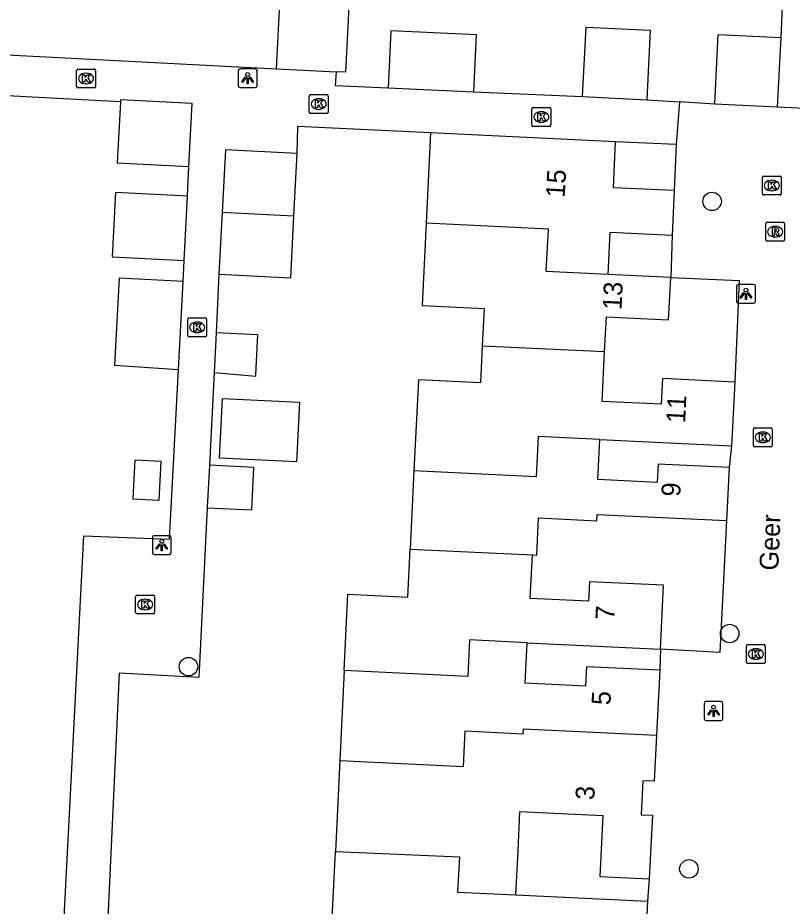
# Model space of a CAD drawing. Extents: x 162990 to 165007, y 383433 to 384336.
# Drawn here: x 164423.42 to 164464.46, y 383792.95 to 383840 of the extents above; entities that cross this region are included whole.
import ezdxf

# ---------------------------------------------------------------- set-up
doc = ezdxf.new("R2010")
doc.units = 0
for name, color, linetype in [('IMGEO_Boom', 7, 'Continuous'), ('IMGEO_Kolk', 7, 'Continuous'), ('IMGEO_Lichtpunt', 7, 'Continuous'), ('IMGEO_Openbare_ruimte_label', 7, 'Continuous'), ('IMGEO_Pand', 7, 'Continuous'), ('IMGEO_Pand_nummerreeks', 7, 'Continuous'), ('IMGEO_Rioolput', 7, 'Continuous'), ('IMGEO_Voetpad_open', 7, 'Continuous')]:
    doc.layers.add(name, color=color, linetype=linetype)

msp = doc.modelspace()

# ---------------------------------------------------------------- linework, layer by layer
at = {"layer": 'IMGEO_Boom'}
for centre in [(164460.215, 383830.28), (164461.145, 383807.395), (164432.465, 383805.64), (164458.983, 383794.932)]:
    msp.add_circle(centre, 0.489, dxfattribs=at)
at = {"layer": 'IMGEO_Kolk'}
for p, q in [((164426.535, 383836.364), (164426.535, 383837.216)), ((164426.61, 383837.29), (164427.462, 383837.29)), ((164427.023, 383837.07), (164427.048, 383837.07)), ((164427.536, 383837.216), (164427.536, 383836.364)), ((164427.046, 383836.51), (164427.021, 383836.51)), ((164427.462, 383836.29), (164426.61, 383836.29)), ((164438.867, 383835.008), (164438.867, 383835.86)), ((164438.942, 383835.934), (164439.794, 383835.934)), ((164439.355, 383835.714), (164439.38, 383835.714)), ((164439.868, 383835.86), (164439.868, 383835.008)), ((164439.378, 383835.154), (164439.353, 383835.154)), ((164450.664, 383834.325), (164450.664, 383835.177)), ((164450.739, 383835.251), (164451.591, 383835.251)), ((164451.665, 383835.177), (164451.665, 383834.325)), ((164439.794, 383834.934), (164438.942, 383834.934)), ((164451.152, 383835.031), (164451.177, 383835.031)), ((164451.591, 383834.251), (164450.739, 383834.251)), ((164451.175, 383834.471), (164451.15, 383834.471)), ((164462.881, 383830.692), (164462.881, 383831.544)), ((164462.956, 383831.618), (164463.808, 383831.618)), ((164463.369, 383831.398), (164463.394, 383831.398)), ((164463.882, 383831.544), (164463.882, 383830.692)), ((164463.392, 383830.838), (164463.367, 383830.838)), ((164463.808, 383830.618), (164462.956, 383830.618)), ((164432.427, 383823.182), (164432.427, 383824.034)), ((164432.502, 383824.108), (164433.354, 383824.108)), ((164432.915, 383823.888), (164432.94, 383823.888)), ((164433.428, 383824.034), (164433.428, 383823.182)), ((164432.938, 383823.328), (164432.913, 383823.328)), ((164433.354, 383823.108), (164432.502, 383823.108)), ((164462.402, 383817.359), (164462.402, 383818.211)), ((164462.477, 383818.285), (164463.329, 383818.285)), ((164463.403, 383818.211), (164463.403, 383817.359)), ((164462.89, 383818.065), (164462.915, 383818.065)), ((164463.329, 383817.285), (164462.477, 383817.285)), ((164462.913, 383817.505), (164462.888, 383817.505)), ((164429.666, 383808.508), (164429.666, 383809.36)), ((164429.741, 383809.434), (164430.593, 383809.434)), ((164430.154, 383809.214), (164430.179, 383809.214)), ((164430.667, 383809.36), (164430.667, 383808.508)), ((164430.593, 383808.434), (164429.741, 383808.434)), ((164430.177, 383808.654), (164430.152, 383808.654)), ((164462.107, 383806.808), (164462.959, 383806.808)), ((164462.032, 383805.882), (164462.032, 383806.734)), ((164462.52, 383806.588), (164462.545, 383806.588)), ((164463.033, 383806.734), (164463.033, 383805.882)), ((164462.543, 383806.028), (164462.518, 383806.028)), ((164462.959, 383805.808), (164462.107, 383805.808))]:
    msp.add_line(p, q, dxfattribs=at)
for points in [[(164426.535, 383836.364), (164426.535, 383837.216)], [(164426.61, 383837.29), (164427.462, 383837.29)], [(164426.856, 383836.99), (164426.979, 383836.99), (164426.979, 383836.839), (164427.109, 383836.99), (164427.273, 383836.99), (164427.127, 383836.839), (164427.28, 383836.59), (164427.128, 383836.59), (164427.043, 383836.754), (164426.979, 383836.687), (164426.979, 383836.59), (164426.856, 383836.59), (164426.856, 383836.99)], [(164427.536, 383837.216), (164427.536, 383836.364)], [(164427.462, 383836.29), (164426.61, 383836.29)], [(164438.867, 383835.008), (164438.867, 383835.86)], [(164438.942, 383835.934), (164439.794, 383835.934)], [(164439.188, 383835.634), (164439.311, 383835.634), (164439.311, 383835.483), (164439.441, 383835.634), (164439.605, 383835.634), (164439.459, 383835.483), (164439.612, 383835.234), (164439.46, 383835.234), (164439.375, 383835.398), (164439.311, 383835.331), (164439.311, 383835.234), (164439.188, 383835.234), (164439.188, 383835.634)], [(164439.868, 383835.86), (164439.868, 383835.008)], [(164450.664, 383834.325), (164450.664, 383835.177)], [(164450.739, 383835.251), (164451.591, 383835.251)], [(164451.665, 383835.177), (164451.665, 383834.325)], [(164439.794, 383834.934), (164438.942, 383834.934)], [(164450.985, 383834.951), (164451.108, 383834.951), (164451.108, 383834.8), (164451.238, 383834.951), (164451.402, 383834.951), (164451.256, 383834.8), (164451.409, 383834.551), (164451.257, 383834.551), (164451.172, 383834.715), (164451.108, 383834.648), (164451.108, 383834.551), (164450.985, 383834.551), (164450.985, 383834.951)], [(164451.591, 383834.251), (164450.739, 383834.251)], [(164462.881, 383830.692), (164462.881, 383831.544)], [(164462.956, 383831.618), (164463.808, 383831.618)], [(164463.202, 383831.318), (164463.325, 383831.318), (164463.325, 383831.167), (164463.455, 383831.318), (164463.619, 383831.318), (164463.473, 383831.167), (164463.626, 383830.918), (164463.474, 383830.918), (164463.389, 383831.082), (164463.325, 383831.015), (164463.325, 383830.918), (164463.202, 383830.918), (164463.202, 383831.318)], [(164463.882, 383831.544), (164463.882, 383830.692)], [(164463.808, 383830.618), (164462.956, 383830.618)], [(164432.427, 383823.182), (164432.427, 383824.034)], [(164432.502, 383824.108), (164433.354, 383824.108)], [(164432.748, 383823.808), (164432.871, 383823.808), (164432.871, 383823.657), (164433.001, 383823.808), (164433.165, 383823.808), (164433.019, 383823.657), (164433.172, 383823.408), (164433.02, 383823.408), (164432.935, 383823.572), (164432.871, 383823.505), (164432.871, 383823.408), (164432.748, 383823.408), (164432.748, 383823.808)], [(164433.428, 383824.034), (164433.428, 383823.182)], [(164433.354, 383823.108), (164432.502, 383823.108)], [(164462.402, 383817.359), (164462.402, 383818.211)], [(164462.477, 383818.285), (164463.329, 383818.285)], [(164463.403, 383818.211), (164463.403, 383817.359)], [(164462.723, 383817.985), (164462.846, 383817.985), (164462.846, 383817.834), (164462.976, 383817.985), (164463.14, 383817.985), (164462.994, 383817.834), (164463.147, 383817.585), (164462.995, 383817.585), (164462.91, 383817.749), (164462.846, 383817.682), (164462.846, 383817.585), (164462.723, 383817.585), (164462.723, 383817.985)], [(164463.329, 383817.285), (164462.477, 383817.285)], [(164429.666, 383808.508), (164429.666, 383809.36)], [(164429.741, 383809.434), (164430.593, 383809.434)], [(164430.667, 383809.36), (164430.667, 383808.508)], [(164429.987, 383809.134), (164430.11, 383809.134), (164430.11, 383808.983), (164430.24, 383809.134), (164430.404, 383809.134), (164430.258, 383808.983), (164430.411, 383808.734), (164430.259, 383808.734), (164430.174, 383808.898), (164430.11, 383808.831), (164430.11, 383808.734), (164429.987, 383808.734), (164429.987, 383809.134)], [(164430.593, 383808.434), (164429.741, 383808.434)], [(164462.107, 383806.808), (164462.959, 383806.808)], [(164462.032, 383805.882), (164462.032, 383806.734)], [(164462.353, 383806.508), (164462.476, 383806.508), (164462.476, 383806.357), (164462.606, 383806.508), (164462.77, 383806.508), (164462.624, 383806.357), (164462.777, 383806.108), (164462.625, 383806.108), (164462.54, 383806.272), (164462.476, 383806.205), (164462.476, 383806.108), (164462.353, 383806.108), (164462.353, 383806.508)], [(164463.033, 383806.734), (164463.033, 383805.882)], [(164462.959, 383805.808), (164462.107, 383805.808)]]:
    msp.add_lwpolyline(points, dxfattribs=at)
for centre, start, end in [((164426.612, 383837.214), 91.552, 178.448), ((164426.612, 383837.214), 91.552, 178.448), ((164427.46, 383837.214), 1.552, 88.448), ((164427.46, 383837.214), 1.552, 88.448), ((164426.612, 383836.366), 181.552, 268.448), ((164426.612, 383836.366), 181.552, 268.448), ((164427.46, 383836.366), 271.552, 358.448), ((164427.46, 383836.366), 271.552, 358.448), ((164438.944, 383835.858), 91.552, 178.448), ((164438.944, 383835.858), 91.552, 178.448), ((164439.792, 383835.858), 1.552, 88.448), ((164439.792, 383835.858), 1.552, 88.448), ((164450.741, 383835.175), 91.552, 178.448), ((164450.741, 383835.175), 91.552, 178.448), ((164451.589, 383835.175), 1.552, 88.448), ((164451.589, 383835.175), 1.552, 88.448), ((164438.944, 383835.01), 181.552, 268.448), ((164438.944, 383835.01), 181.552, 268.448), ((164439.792, 383835.01), 271.552, 358.448), ((164439.792, 383835.01), 271.552, 358.448), ((164450.741, 383834.327), 181.552, 268.448), ((164450.741, 383834.327), 181.552, 268.448), ((164451.589, 383834.327), 271.552, 358.448), ((164451.589, 383834.327), 271.552, 358.448), ((164462.958, 383831.542), 91.552, 178.448), ((164462.958, 383831.542), 91.552, 178.448), ((164463.806, 383831.542), 1.552, 88.448), ((164463.806, 383831.542), 1.552, 88.448), ((164462.958, 383830.694), 181.552, 268.448), ((164462.958, 383830.694), 181.552, 268.448), ((164463.806, 383830.694), 271.552, 358.448), ((164463.806, 383830.694), 271.552, 358.448), ((164432.504, 383824.032), 91.552, 178.448), ((164432.504, 383824.032), 91.552, 178.448), ((164433.352, 383824.032), 1.552, 88.448), ((164433.352, 383824.032), 1.552, 88.448), ((164432.504, 383823.184), 181.552, 268.448), ((164432.504, 383823.184), 181.552, 268.448), ((164433.352, 383823.184), 271.552, 358.448), ((164433.352, 383823.184), 271.552, 358.448), ((164462.479, 383818.209), 91.552, 178.448), ((164462.479, 383818.209), 91.552, 178.448), ((164463.327, 383818.209), 1.552, 88.448), ((164463.327, 383818.209), 1.552, 88.448), ((164462.479, 383817.361), 181.552, 268.448), ((164462.479, 383817.361), 181.552, 268.448), ((164463.327, 383817.361), 271.552, 358.448), ((164463.327, 383817.361), 271.552, 358.448), ((164429.743, 383809.358), 91.552, 178.448), ((164429.743, 383809.358), 91.552, 178.448), ((164430.591, 383809.358), 1.552, 88.448), ((164430.591, 383809.358), 1.552, 88.448), ((164429.743, 383808.51), 181.552, 268.448), ((164429.743, 383808.51), 181.552, 268.448), ((164430.591, 383808.51), 271.552, 358.448), ((164430.591, 383808.51), 271.552, 358.448), ((164462.109, 383806.732), 91.552, 178.448), ((164462.109, 383806.732), 91.552, 178.448), ((164462.957, 383806.732), 1.552, 88.448), ((164462.957, 383806.732), 1.552, 88.448), ((164462.109, 383805.884), 181.552, 268.448), ((164462.109, 383805.884), 181.552, 268.448), ((164462.957, 383805.884), 271.552, 358.448), ((164462.957, 383805.884), 271.552, 358.448)]:
    msp.add_arc(centre, 0.0765, start, end, dxfattribs=at)
for centre, major_axis, ratio, start_param, end_param in [((164427.022, 383836.79), (-0.387, 0.002), 0.722429, 4.712389, 7.853982), ((164427.047, 383836.79), (-0.39, 0.002), 0.717154, 1.570796, 4.712389), ((164439.354, 383835.434), (-0.387, 0.002), 0.722429, 4.712389, 7.853982), ((164439.379, 383835.434), (-0.39, 0.002), 0.717154, 1.570796, 4.712389), ((164451.151, 383834.751), (-0.387, 0.002), 0.722429, 4.712389, 7.853982), ((164451.176, 383834.751), (-0.39, 0.002), 0.717154, 1.570796, 4.712389), ((164463.368, 383831.118), (-0.387, 0.002), 0.722429, 4.712389, 7.853982), ((164463.393, 383831.118), (-0.39, 0.002), 0.717154, 1.570796, 4.712389), ((164432.914, 383823.608), (-0.387, 0.002), 0.722429, 4.712389, 7.853982), ((164432.939, 383823.608), (-0.39, 0.002), 0.717154, 1.570796, 4.712389), ((164462.889, 383817.785), (-0.387, 0.002), 0.722429, 4.712389, 7.853982), ((164462.914, 383817.785), (-0.39, 0.002), 0.717154, 1.570796, 4.712389), ((164430.153, 383808.934), (-0.387, 0.002), 0.722429, 4.712389, 7.853982), ((164430.178, 383808.934), (-0.39, 0.002), 0.717154, 1.570796, 4.712389), ((164462.519, 383806.308), (-0.387, 0.002), 0.722429, 4.712389, 7.853982), ((164462.544, 383806.308), (-0.39, 0.002), 0.717154, 1.570796, 4.712389)]:
    msp.add_ellipse(centre, major_axis=major_axis, ratio=ratio, start_param=start_param, end_param=end_param, dxfattribs=at)
at = {"layer": 'IMGEO_Lichtpunt'}
for p, q in [((164435.102, 383837.204), (164435.102, 383836.397)), ((164435.102, 383837.204), (164435.102, 383836.397)), ((164436.004, 383837.299), (164435.196, 383837.299)), ((164436.004, 383837.299), (164435.196, 383837.299)), ((164436.098, 383836.397), (164436.098, 383837.204)), ((164436.098, 383836.397), (164436.098, 383837.204)), ((164435.196, 383836.303), (164436.004, 383836.303)), ((164435.196, 383836.303), (164436.004, 383836.303)), ((164461.509, 383825.785), (164461.509, 383824.978)), ((164461.509, 383825.785), (164461.509, 383824.978)), ((164462.411, 383825.88), (164461.603, 383825.88)), ((164462.411, 383825.88), (164461.603, 383825.88)), ((164462.505, 383824.978), (164462.505, 383825.785)), ((164462.505, 383824.978), (164462.505, 383825.785)), ((164461.603, 383824.884), (164462.411, 383824.884)), ((164461.603, 383824.884), (164462.411, 383824.884)), ((164430.55, 383812.481), (164430.55, 383811.674)), ((164430.55, 383812.481), (164430.55, 383811.674)), ((164431.452, 383812.576), (164430.644, 383812.576)), ((164431.452, 383812.576), (164430.644, 383812.576)), ((164431.546, 383811.674), (164431.546, 383812.481)), ((164431.546, 383811.674), (164431.546, 383812.481)), ((164430.644, 383811.58), (164431.452, 383811.58)), ((164430.644, 383811.58), (164431.452, 383811.58)), ((164459.792, 383803.698), (164459.792, 383802.891)), ((164459.792, 383803.698), (164459.792, 383802.891)), ((164460.694, 383803.793), (164459.886, 383803.793)), ((164460.694, 383803.793), (164459.886, 383803.793)), ((164460.788, 383802.891), (164460.788, 383803.698)), ((164460.788, 383802.891), (164460.788, 383803.698)), ((164459.886, 383802.797), (164460.694, 383802.797)), ((164459.886, 383802.797), (164460.694, 383802.797))]:
    msp.add_line(p, q, dxfattribs=at)
for points in [[(164435.476, 383836.868), (164435.515, 383836.84), (164435.327, 383836.578), (164435.289, 383836.605), (164435.476, 383836.868)], [(164435.578, 383836.82), (164435.625, 383836.82), (164435.625, 383836.498), (164435.578, 383836.498), (164435.578, 383836.82)], [(164435.688, 383836.84), (164435.726, 383836.867), (164435.913, 383836.605), (164435.874, 383836.577), (164435.688, 383836.84)], [(164461.883, 383825.449), (164461.922, 383825.421), (164461.734, 383825.159), (164461.696, 383825.186), (164461.883, 383825.449)], [(164461.985, 383825.401), (164462.032, 383825.401), (164462.032, 383825.079), (164461.985, 383825.079), (164461.985, 383825.401)], [(164462.095, 383825.421), (164462.133, 383825.448), (164462.32, 383825.186), (164462.281, 383825.158), (164462.095, 383825.421)], [(164430.924, 383812.145), (164430.963, 383812.117), (164430.775, 383811.855), (164430.737, 383811.882), (164430.924, 383812.145)], [(164431.026, 383812.097), (164431.073, 383812.097), (164431.073, 383811.775), (164431.026, 383811.775), (164431.026, 383812.097)], [(164431.136, 383812.117), (164431.174, 383812.144), (164431.361, 383811.882), (164431.322, 383811.854), (164431.136, 383812.117)], [(164460.166, 383803.362), (164460.205, 383803.334), (164460.017, 383803.072), (164459.979, 383803.099), (164460.166, 383803.362)], [(164460.268, 383803.314), (164460.315, 383803.314), (164460.315, 383802.992), (164460.268, 383802.992), (164460.268, 383803.314)], [(164460.378, 383803.334), (164460.416, 383803.361), (164460.603, 383803.099), (164460.564, 383803.071), (164460.378, 383803.334)]]:
    msp.add_lwpolyline(points, dxfattribs=at)
for centre in [(164435.601, 383837.002), (164462.008, 383825.583), (164431.049, 383812.279), (164460.291, 383803.496)]:
    msp.add_circle(centre, 0.0994, dxfattribs=at)
for centre, start, end in [((164435.196, 383837.204), 90, 180), ((164435.196, 383837.204), 90, 180), ((164436.004, 383837.204), 0, 90), ((164436.004, 383837.204), 0, 90), ((164435.196, 383836.397), 180, 270), ((164435.196, 383836.397), 180, 270), ((164436.004, 383836.397), 270, 0), ((164436.004, 383836.397), 270, 360), ((164461.603, 383825.785), 90, 180), ((164461.603, 383825.785), 90, 180), ((164462.411, 383825.785), 0, 90), ((164462.411, 383825.785), 0, 90), ((164461.603, 383824.978), 180, 270), ((164461.603, 383824.978), 180, 270), ((164462.411, 383824.978), 270, 0), ((164462.411, 383824.978), 270, 360), ((164430.644, 383812.481), 90, 180), ((164430.644, 383812.481), 90, 180), ((164431.452, 383812.481), 0, 90), ((164431.452, 383812.481), 0, 90), ((164430.644, 383811.674), 180, 270), ((164430.644, 383811.674), 180, 270), ((164431.452, 383811.674), 270, 0), ((164431.452, 383811.674), 270, 360), ((164459.886, 383803.698), 90, 180), ((164459.886, 383803.698), 90, 180), ((164460.694, 383803.698), 0, 90), ((164460.694, 383803.698), 0, 90), ((164459.886, 383802.891), 180, 270), ((164459.886, 383802.891), 180, 270), ((164460.694, 383802.891), 270, 0), ((164460.694, 383802.891), 270, 360)]:
    msp.add_arc(centre, 0.0946, start, end, dxfattribs=at)
at = {"layer": 'IMGEO_Pand'}
for points in [[(164437.134, 383837.295), (164437.324, 383841.136), (164440.982, 383840.956), (164440.792, 383837.115), (164440.285, 383837.14)], [(164447.591, 383836.089), (164447.729, 383839.104), (164443.192, 383839.312), (164443.054, 383836.297)], [(164453.351, 383835.826), (164453.533, 383839.512), (164456.938, 383839.344), (164456.756, 383835.658)], [(164460.354, 383835.436), (164460.536, 383839.123), (164463.848, 383838.96)], [(164463.848, 383838.96), (164463.666, 383835.272)], [(164437.134, 383837.295), (164440.285, 383837.14)], [(164443.054, 383836.297), (164447.591, 383836.089)], [(164428.858, 383835.551), (164428.692, 383832.319), (164432.483, 383832.124)], [(164432.483, 383832.124), (164432.655, 383835.471), (164428.864, 383835.665), (164428.858, 383835.551)], [(164453.351, 383835.826), (164456.756, 383835.658)], [(164463.666, 383835.272), (164460.354, 383835.436)], [(164445.299, 383833.915), (164445.067, 383829.121)], [(164455.1, 383833.441), (164445.299, 383833.915)], [(164458.206, 383830.85), (164454.982, 383831.006), (164455.1, 383833.441)], [(164438.202, 383832.816), (164434.419, 383833.011), (164434.249, 383829.712)], [(164438.202, 383832.816), (164438.032, 383829.518)], [(164458.206, 383830.85), (164458.091, 383828.485)], [(164432.409, 383830.549), (164428.595, 383830.744), (164428.42, 383827.348), (164432.234, 383827.152)], [(164432.234, 383827.152), (164432.409, 383830.549)], [(164434.249, 383829.712), (164434.08, 383826.414)], [(164438.032, 383829.518), (164437.863, 383826.22), (164434.08, 383826.414)], [(164434.249, 383829.712), (164438.032, 383829.518)], [(164445.067, 383829.121), (164444.856, 383824.761), (164448.13, 383824.603), (164448.035, 383822.635)], [(164454.707, 383826.415), (164451.428, 383826.573), (164451.538, 383828.805), (164445.067, 383829.121)], [(164454.707, 383826.415), (164454.814, 383828.644), (164458.091, 383828.485)], [(164432.175, 383826.037), (164428.789, 383826.21), (164428.544, 383821.612), (164431.928, 383821.375)], [(164454.52, 383822.322), (164454.609, 383824.16), (164457.909, 383824.001), (164458.018, 383826.255)], [(164458.018, 383826.255), (164454.707, 383826.415)], [(164431.928, 383821.375), (164432.175, 383826.037)], [(164433.82, 383821.224), (164436.026, 383821.03), (164436.03, 383821.117), (164436.133, 383823.209), (164433.925, 383823.316)], [(164433.925, 383823.316), (164433.82, 383821.224)], [(164448.035, 383822.635), (164447.939, 383820.663), (164444.647, 383820.822), (164444.414, 383816.01)], [(164448.035, 383822.635), (164454.52, 383822.322)], [(164461.41, 383820.711), (164457.589, 383820.896), (164457.523, 383819.539), (164454.393, 383819.69), (164454.52, 383822.322)], [(164461.41, 383820.711), (164461.247, 383817.33)], [(164438.35, 383819.643), (164438.192, 383816.481), (164434.115, 383816.685), (164434.273, 383819.847), (164438.35, 383819.643)], [(164454.26, 383817.668), (164450.998, 383817.829), (164450.894, 383815.701), (164444.414, 383816.01)], [(164461.121, 383816.189), (164457.349, 383816.371), (164457.302, 383815.395), (164454.157, 383815.547), (164454.26, 383817.668)], [(164454.26, 383817.668), (164461.247, 383817.33)], [(164430.904, 383814.46), (164431.013, 383816.504), (164429.616, 383816.578), (164429.508, 383814.537), (164429.524, 383814.536), (164430.904, 383814.46)], [(164433.462, 383814.057), (164435.816, 383813.939), (164435.928, 383816.185), (164433.574, 383816.303)], [(164433.574, 383816.303), (164433.463, 383814.072), (164433.462, 383814.057)], [(164444.414, 383816.01), (164444.214, 383811.868)], [(164461.121, 383816.189), (164460.985, 383813.373)], [(164450.69, 383811.554), (164450.922, 383811.543), (164451.017, 383813.518), (164454.098, 383813.369), (164454.114, 383813.706), (164460.985, 383813.373)], [(164440.714, 383805.432), (164440.909, 383809.472), (164444.091, 383809.318), (164444.214, 383811.868)], [(164444.214, 383811.868), (164450.69, 383811.554)], [(164457.476, 383806.562), (164457.64, 383809.951), (164453.717, 383810.141), (164453.667, 383809.1), (164450.578, 383809.249), (164450.69, 383811.554)], [(164450.415, 383806.903), (164447.365, 383807.054), (164447.271, 383805.112), (164440.714, 383805.432)], [(164457.438, 383805.449), (164453.561, 383805.635), (164453.511, 383804.608), (164450.312, 383804.763), (164450.415, 383806.903)], [(164450.415, 383806.903), (164457.476, 383806.562)], [(164440.714, 383805.432), (164440.483, 383800.667)], [(164457.438, 383805.449), (164457.266, 383802.015)], [(164440.483, 383800.667), (164447.04, 383800.35), (164447.13, 383802.235), (164450.21, 383802.085), (164450.225, 383802.355), (164457.266, 383802.015)], [(164457.266, 383802.015), (164457.144, 383799.569), (164456.545, 383799.601), (164456.45, 383797.8), (164457.049, 383797.771), (164456.886, 383794.402)], [(164440.483, 383800.667), (164440.251, 383795.847)], [(164449.815, 383793.55), (164449.928, 383795.886), (164450.029, 383797.978), (164454.426, 383797.765), (164454.269, 383794.529), (164456.886, 383794.402)], [(164440.011, 383790.885), (164440.251, 383795.847)], [(164440.251, 383795.847), (164446.833, 383795.573), (164446.719, 383793.699), (164449.815, 383793.55)], [(164449.815, 383793.55), (164456.792, 383793.213)], [(164456.792, 383793.213), (164456.633, 383789.929)]]:
    msp.add_lwpolyline(points, dxfattribs=at)
at = {"layer": 'IMGEO_Rioolput'}
for p, q in [((164463.057, 383828.246), (164463.057, 383829.098)), ((164463.132, 383829.172), (164463.984, 383829.172)), ((164463.545, 383828.952), (164463.57, 383828.952)), ((164464.058, 383829.098), (164464.058, 383828.246)), ((164463.984, 383828.172), (164463.132, 383828.172)), ((164463.568, 383828.392), (164463.543, 383828.392))]:
    msp.add_line(p, q, dxfattribs=at)
for points in [[(164463.057, 383828.246), (164463.057, 383829.098)], [(164463.132, 383829.172), (164463.984, 383829.172)], [(164464.058, 383829.098), (164464.058, 383828.246)], [(164463.646, 383828.87), (164463.394, 383828.872), (164463.394, 383828.472)], [(164463.394, 383828.472), (164463.518, 383828.472), (164463.518, 383828.634), (164463.529, 383828.634)], [(164463.572, 383828.791), (164463.518, 383828.791), (164463.518, 383828.71)], [(164463.518, 383828.71), (164463.57, 383828.71)], [(164463.576, 383828.605), (164463.647, 383828.472), (164463.787, 383828.472), (164463.722, 383828.598)], [(164463.984, 383828.172), (164463.132, 383828.172)]]:
    msp.add_lwpolyline(points, dxfattribs=at)
for centre, radius, start, end in [((164463.134, 383829.096), 0.0765, 91.552, 178.448), ((164463.134, 383829.096), 0.0765, 91.552, 178.448), ((164463.982, 383829.096), 0.0765, 1.552, 88.448), ((164463.982, 383829.096), 0.0765, 1.552, 88.448), ((164463.528, 383828.581), 0.0533, 26.0293, 88.6989), ((164463.554, 383828.899), 0.19, 274.7715, 282.9687), ((164463.578, 383828.695), 0.0964, 77.0061, 93.1865), ((164463.592, 383828.752), 0.0378, 276.6634, 79.6772), ((164463.645, 383828.76), 0.109, 350.3612, 89.416), ((164463.643, 383828.76), 0.112, 277.5842, 350.9817), ((164463.627, 383828.545), 0.108, 29.5134, 73.7905), ((164463.134, 383828.248), 0.0765, 181.552, 268.448), ((164463.134, 383828.248), 0.0765, 181.552, 268.448), ((164463.982, 383828.248), 0.0765, 271.552, 358.448), ((164463.982, 383828.248), 0.0765, 271.552, 358.448)]:
    msp.add_arc(centre, radius, start, end, dxfattribs=at)
for centre, major_axis, ratio, start_param, end_param in [((164463.544, 383828.672), (-0.387, 0.002), 0.722429, 4.712389, 7.853982), ((164463.569, 383828.672), (-0.39, 0.002), 0.717154, 1.570796, 4.712389)]:
    msp.add_ellipse(centre, major_axis=major_axis, ratio=ratio, start_param=start_param, end_param=end_param, dxfattribs=at)
at = {"layer": 'IMGEO_Voetpad_open'}
for points in [[(164464.42, 383852.072), (164463.848, 383838.96)], [(164421.492, 383838.115), (164437.134, 383837.295)], [(164440.285, 383837.14), (164440.246, 383836.425), (164443.054, 383836.297)], [(164447.591, 383836.089), (164453.351, 383835.826)], [(164428.858, 383835.551), (164422.167, 383835.909)], [(164456.756, 383835.658), (164458.492, 383835.551)], [(164458.492, 383835.551), (164458.303, 383833.295)], [(164460.354, 383835.436), (164458.492, 383835.551)], [(164467.711, 383835.068), (164463.666, 383835.272)], [(164445.299, 383833.915), (164438.25, 383834.247), (164438.202, 383832.816)], [(164458.303, 383833.295), (164455.1, 383833.441)], [(164458.303, 383833.295), (164458.206, 383830.85)], [(164432.409, 383830.549), (164432.483, 383832.124)], [(164458.091, 383828.485), (164458.018, 383826.255)], [(164432.175, 383826.037), (164432.234, 383827.152)], [(164434.08, 383826.414), (164433.925, 383823.316)], [(164458.018, 383826.255), (164461.653, 383826.089), (164461.41, 383820.711)], [(164425.399, 383783.128), (164426.912, 383812.576), (164431.451, 383812.384), (164431.928, 383821.375)], [(164433.82, 383821.224), (164433.574, 383816.303)], [(164461.247, 383817.33), (164461.121, 383816.189)], [(164433.462, 383814.057), (164433.012, 383805.061), (164428.784, 383805.303), (164428.052, 383789.269)], [(164460.985, 383813.373), (164460.626, 383806.384), (164457.476, 383806.562)], [(164457.476, 383806.562), (164457.438, 383805.449)], [(164456.886, 383794.402), (164456.792, 383793.213)]]:
    msp.add_lwpolyline(points, dxfattribs=at)

# ---------------------------------------------------------------- texts
at = {"layer": 'IMGEO_Openbare_ruimte_label'}
msp.add_text('Geer', height=1, rotation=87.4209, dxfattribs=at).set_placement((164463.715, 383810.714))
at = {"layer": 'IMGEO_Pand_nummerreeks'}
for s, rotation, p in [('15', 86.588, (164452.397, 383830.458)), ('13', 87.2314, (164455.411, 383824.515)), ('11', 87.2399, (164458.782, 383818.521)), ('9', 87.235, (164458.522, 383814.628)), ('7', 87.2295, (164455.027, 383808.104)), ('5', 87.1376, (164454.821, 383803.583)), ('3', 86.9805, (164453.967, 383798.558))]:
    msp.add_text(s, height=1, rotation=rotation, dxfattribs=at).set_placement(p)

doc.saveas('drawing.dxf')
